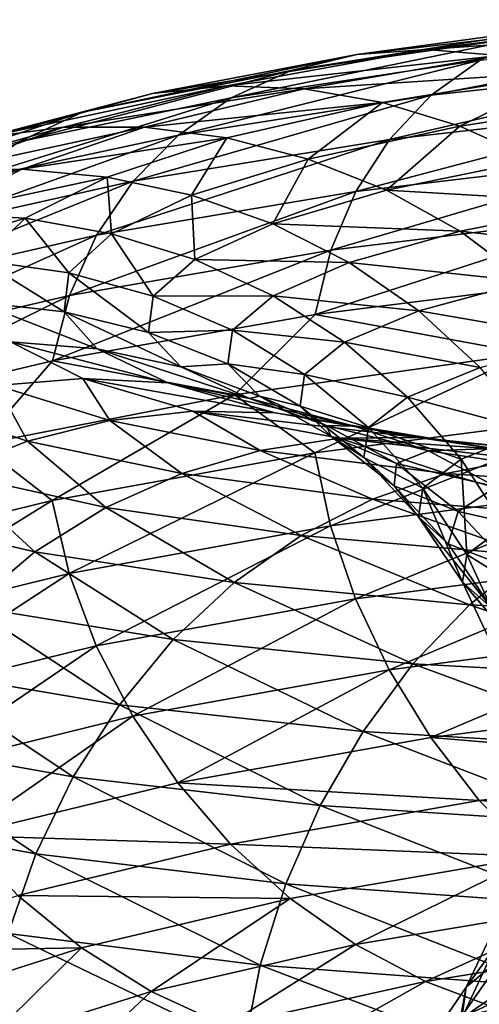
# Model space of a CAD drawing. Header units: metres. Extents: x -44 to 117, y -432 to 89.
# Tile 529 of 656: x -15.83 to -13.69, y -263.82 to -259.24. Entities that reach past the tile are written whole.
import ezdxf

# ---------------------------------------------------------------- set-up
doc = ezdxf.new("R2010")
doc.units = ezdxf.units.M
doc.layers.add('solid_125568', color=7, linetype='CONTINUOUS')

msp = doc.modelspace()

# ---------------------------------------------------------------- linework, layer by layer
at = {"layer": 'solid_125568'}
for points in [[(-12.849168, -259.240936, 926.928284), (-13.148584, -259.251984, 926.653992), (-14.259658, -259.402893, 928.143005)], [(-13.934839, -259.379913, 928.386169), (-12.849168, -259.240936, 926.928284), (-14.259658, -259.402893, 928.143005)], [(-12.538647, -259.279755, 927.195007), (-12.849168, -259.240936, 926.928284), (-13.934839, -259.379913, 928.386169)], [(-13.148584, -259.251984, 926.653992), (-13.429848, -259.314697, 926.378418), (-14.564748, -259.477325, 927.896667)], [(-14.259658, -259.402893, 928.143005), (-13.148584, -259.251984, 926.653992), (-14.564748, -259.477325, 927.896667)], [(-13.598001, -259.406799, 928.620422), (-12.538647, -259.279755, 927.195007), (-13.934839, -259.379913, 928.386169)], [(-13.429848, -259.314697, 926.378418), (-13.686223, -259.429657, 926.107422), (-14.842797, -259.603546, 927.652283)], [(-14.564748, -259.477325, 927.896667), (-13.429848, -259.314697, 926.378418), (-14.842797, -259.603546, 927.652283)], [(-12.375225, -259.293518, 924.687683), (-12.580441, -259.446564, 924.405029), (-13.91319, -259.592499, 925.846191)], [(-13.686223, -259.429657, 926.107422), (-12.375225, -259.293518, 924.687683), (-13.91319, -259.592499, 925.846191)], [(-14.259658, -259.402893, 928.143005), (-14.564748, -259.477325, 927.896667), (-15.534831, -259.670929, 929.522461)], [(-15.20937, -259.584045, 929.737305), (-14.259658, -259.402893, 928.143005), (-15.534831, -259.670929, 929.522461)], [(-13.934839, -259.379913, 928.386169), (-14.259658, -259.402893, 928.143005), (-15.20937, -259.584045, 929.737305)], [(-14.862824, -259.54837, 929.946838), (-13.934839, -259.379913, 928.386169), (-15.20937, -259.584045, 929.737305)], [(-13.598001, -259.406799, 928.620422), (-13.934839, -259.379913, 928.386169), (-14.862824, -259.54837, 929.946838)], [(-14.503482, -259.562561, 930.14624), (-13.598001, -259.406799, 928.620422), (-14.862824, -259.54837, 929.946838)], [(-13.256902, -259.482025, 928.840271), (-13.598001, -259.406799, 928.620422), (-14.503482, -259.562561, 930.14624)], [(-13.686223, -259.429657, 926.107422), (-13.91319, -259.592499, 925.846191), (-15.088953, -259.776978, 927.414429)], [(-14.842797, -259.603546, 927.652283), (-13.686223, -259.429657, 926.107422), (-15.088953, -259.776978, 927.414429)], [(-12.580441, -259.446564, 924.405029), (-12.755576, -259.642792, 924.140259), (-14.106921, -259.797668, 925.599609)], [(-13.91319, -259.592499, 925.846191), (-12.580441, -259.446564, 924.405029), (-14.106921, -259.797668, 925.599609)], [(-14.564748, -259.477325, 927.896667), (-14.842797, -259.603546, 927.652283), (-15.831409, -259.809113, 929.306641)], [(-15.534831, -259.670929, 929.522461), (-14.564748, -259.477325, 927.896667), (-15.831409, -259.809113, 929.306641)], [(-14.139668, -259.625366, 930.330688), (-13.256902, -259.482025, 928.840271), (-14.503482, -259.562561, 930.14624)], [(-13.779937, -259.735504, 930.495911), (-13.256902, -259.482025, 928.840271), (-14.139668, -259.625366, 930.330688)], [(-13.779937, -259.735504, 930.495911), (-12.919565, -259.604034, 929.040527), (-13.256902, -259.482025, 928.840271)], [(-14.862824, -259.54837, 929.946838), (-15.20937, -259.584045, 929.737305), (-15.987999, -259.789032, 931.419739)], [(-15.623626, -259.740051, 931.593628), (-14.862824, -259.54837, 929.946838), (-15.987999, -259.789032, 931.419739)], [(-14.503482, -259.562561, 930.14624), (-14.862824, -259.54837, 929.946838), (-15.623626, -259.740051, 931.593628)], [(-15.20937, -259.584045, 929.737305), (-15.534831, -259.670929, 929.522461), (-16.330172, -259.888977, 931.238159)], [(-15.987999, -259.789032, 931.419739), (-15.20937, -259.584045, 929.737305), (-16.330172, -259.888977, 931.238159)], [(-14.842797, -259.603546, 927.652283), (-15.088953, -259.776978, 927.414429), (-16.093967, -259.993805, 929.093994)], [(-15.831409, -259.809113, 929.306641), (-14.842797, -259.603546, 927.652283), (-16.093967, -259.993805, 929.093994)], [(-15.245822, -259.741028, 931.756042), (-14.503482, -259.562561, 930.14624), (-15.623626, -259.740051, 931.593628)], [(-13.91319, -259.592499, 925.846191), (-14.106921, -259.797668, 925.599609), (-15.299094, -259.991791, 927.187744)], [(-15.088953, -259.776978, 927.414429), (-13.91319, -259.592499, 925.846191), (-15.299094, -259.991791, 927.187744)], [(-14.139668, -259.625366, 930.330688), (-14.503482, -259.562561, 930.14624), (-15.245822, -259.741028, 931.756042)], [(-13.432992, -259.891724, 930.637878), (-12.919565, -259.604034, 929.040527), (-13.779937, -259.735504, 930.495911)], [(-14.863387, -259.790833, 931.903015), (-14.139668, -259.625366, 930.330688), (-15.245822, -259.741028, 931.756042)], [(-14.485305, -259.88855, 932.031067), (-14.139668, -259.625366, 930.330688), (-14.863387, -259.790833, 931.903015)], [(-14.485305, -259.88855, 932.031067), (-13.779937, -259.735504, 930.495911), (-14.139668, -259.625366, 930.330688)], [(-12.755576, -259.642792, 924.140259), (-12.897372, -259.876801, 923.898926), (-14.263799, -260.039551, 925.372925)], [(-14.106921, -259.797668, 925.599609), (-12.755576, -259.642792, 924.140259), (-14.263799, -260.039551, 925.372925)], [(-15.534831, -259.670929, 929.522461), (-15.831409, -259.809113, 929.306641), (-16.641939, -260.039703, 931.052673)], [(-16.330172, -259.888977, 931.238159), (-15.534831, -259.670929, 929.522461), (-16.641939, -260.039703, 931.052673)], [(-15.623626, -259.740051, 931.593628), (-15.987999, -259.789032, 931.419739), (-16.586241, -260.011444, 933.172729)], [(-16.208151, -259.948761, 933.309448), (-15.623626, -259.740051, 931.593628), (-16.586241, -260.011444, 933.172729)], [(-15.245822, -259.741028, 931.756042), (-15.623626, -259.740051, 931.593628), (-16.208151, -259.948761, 933.309448)], [(-15.816148, -259.936005, 933.433167), (-15.245822, -259.741028, 931.756042), (-16.208151, -259.948761, 933.309448)], [(-14.863387, -259.790833, 931.903015), (-15.245822, -259.741028, 931.756042), (-15.816148, -259.936005, 933.433167)], [(-14.120678, -260.033142, 932.137207), (-13.779937, -259.735504, 930.495911), (-14.485305, -259.88855, 932.031067)], [(-14.120678, -260.033142, 932.137207), (-13.432992, -259.891724, 930.637878), (-13.779937, -259.735504, 930.495911)], [(-15.088953, -259.776978, 927.414429), (-15.299094, -259.991791, 927.187744), (-16.31814, -260.218903, 928.888672)], [(-16.093967, -259.993805, 929.093994), (-15.088953, -259.776978, 927.414429), (-16.31814, -260.218903, 928.888672)], [(-15.419408, -259.972443, 933.540894), (-14.863387, -259.790833, 931.903015), (-15.816148, -259.936005, 933.433167)], [(-15.027241, -260.057312, 933.630188), (-14.863387, -259.790833, 931.903015), (-15.419408, -259.972443, 933.540894)], [(-15.027241, -260.057312, 933.630188), (-14.485305, -259.88855, 932.031067), (-14.863387, -259.790833, 931.903015)], [(-14.106921, -259.797668, 925.599609), (-14.263799, -260.039551, 925.372925), (-15.469283, -260.242249, 926.977112)], [(-15.299094, -259.991791, 927.187744), (-14.106921, -259.797668, 925.599609), (-15.469283, -260.242249, 926.977112)], [(-12.897372, -259.876801, 923.898926), (-13.002651, -260.14325, 923.686829), (-14.380276, -260.312653, 925.17157)], [(-14.263799, -260.039551, 925.372925), (-12.897372, -259.876801, 923.898926), (-14.380276, -260.312653, 925.17157)], [(-14.649046, -260.189941, 933.698853), (-14.485305, -259.88855, 932.031067), (-15.027241, -260.057312, 933.630188)], [(-14.649046, -260.189941, 933.698853), (-14.120678, -260.033142, 932.137207), (-14.485305, -259.88855, 932.031067)], [(-13.107516, -260.092804, 930.752441), (-13.432992, -259.891724, 930.637878), (-14.120678, -260.033142, 932.137207)], [(-15.816148, -259.936005, 933.433167), (-16.208151, -259.948761, 933.309448), (-16.609268, -260.168091, 935.076538)], [(-16.2075, -260.141388, 935.160278), (-15.816148, -259.936005, 933.433167), (-16.609268, -260.168091, 935.076538)], [(-15.419408, -259.972443, 933.540894), (-15.816148, -259.936005, 933.433167), (-16.2075, -260.141388, 935.160278)], [(-15.800945, -260.164154, 935.227539), (-15.419408, -259.972443, 933.540894), (-16.2075, -260.141388, 935.160278)], [(-15.399131, -260.235931, 935.276794), (-15.419408, -259.972443, 933.540894), (-15.800945, -260.164154, 935.227539)], [(-15.399131, -260.235931, 935.276794), (-15.027241, -260.057312, 933.630188), (-15.419408, -259.972443, 933.540894)], [(-15.299094, -259.991791, 927.187744), (-15.469283, -260.242249, 926.977112), (-16.499714, -260.478455, 928.695313)], [(-16.31814, -260.218903, 928.888672), (-15.299094, -259.991791, 927.187744), (-16.499714, -260.478455, 928.695313)], [(-14.263799, -260.039551, 925.372925), (-14.380276, -260.312653, 925.17157), (-15.595644, -260.522552, 926.787476)], [(-15.469283, -260.242249, 926.977112), (-14.263799, -260.039551, 925.372925), (-15.595644, -260.522552, 926.787476)], [(-15.011647, -260.356384, 935.306763), (-15.027241, -260.057312, 933.630188), (-15.399131, -260.235931, 935.276794)], [(-15.011647, -260.356384, 935.306763), (-14.649046, -260.189941, 933.698853), (-15.027241, -260.057312, 933.630188)], [(-13.778592, -260.223694, 932.21814), (-14.120678, -260.033142, 932.137207), (-14.649046, -260.189941, 933.698853)], [(-13.778592, -260.223694, 932.21814), (-13.107516, -260.092804, 930.752441), (-14.120678, -260.033142, 932.137207)], [(-12.811283, -260.336304, 930.835999), (-13.107516, -260.092804, 930.752441), (-13.778592, -260.223694, 932.21814)], [(-15.800945, -260.164154, 935.227539), (-16.2075, -260.141388, 935.160278), (-16.416544, -260.3508, 936.919006)], [(-13.002651, -260.14325, 923.686829), (-13.06824, -260.436798, 923.50946), (-14.452809, -260.61142, 925.000793)], [(-14.380276, -260.312653, 925.17157), (-13.002651, -260.14325, 923.686829), (-14.452809, -260.61142, 925.000793)], [(-16.004744, -260.359802, 936.945007), (-15.800945, -260.164154, 935.227539), (-16.416544, -260.3508, 936.919006)], [(-15.597801, -260.418427, 936.953369), (-15.800945, -260.164154, 935.227539), (-16.004744, -260.359802, 936.945007)], [(-15.597801, -260.418427, 936.953369), (-15.399131, -260.235931, 935.276794), (-15.800945, -260.164154, 935.227539)], [(-14.294209, -260.369629, 933.744629), (-14.649046, -260.189941, 933.698853), (-15.011647, -260.356384, 935.306763)], [(-14.294209, -260.369629, 933.744629), (-13.778592, -260.223694, 932.21814), (-14.649046, -260.189941, 933.698853)], [(-15.469283, -260.242249, 926.977112), (-15.595644, -260.522552, 926.787476), (-16.634529, -260.766449, 928.518372)], [(-16.499714, -260.478455, 928.695313), (-15.469283, -260.242249, 926.977112), (-16.634529, -260.766449, 928.518372)], [(-15.205387, -260.526581, 936.943909), (-15.399131, -260.235931, 935.276794), (-15.597801, -260.418427, 936.953369)], [(-15.205387, -260.526581, 936.943909), (-15.011647, -260.356384, 935.306763), (-15.399131, -260.235931, 935.276794)], [(-13.467221, -260.458008, 932.271118), (-13.778592, -260.223694, 932.21814), (-14.294209, -260.369629, 933.744629)], [(-13.467221, -260.458008, 932.271118), (-12.811283, -260.336304, 930.835999), (-13.778592, -260.223694, 932.21814)], [(-14.380276, -260.312653, 925.17157), (-14.452809, -260.61142, 925.000793), (-15.674305, -260.826996, 926.623901)], [(-15.595644, -260.522552, 926.787476), (-14.380276, -260.312653, 925.17157), (-15.674305, -260.826996, 926.623901)], [(-15.620486, -260.598755, 938.642273), (-16.004744, -260.359802, 936.945007), (-16.027964, -260.553223, 938.675049)], [(-15.620486, -260.598755, 938.642273), (-15.597801, -260.418427, 936.953369), (-16.004744, -260.359802, 936.945007)], [(-14.648074, -260.525024, 935.316223), (-15.011647, -260.356384, 935.306763), (-15.205387, -260.526581, 936.943909)], [(-14.648074, -260.525024, 935.316223), (-14.294209, -260.369629, 933.744629), (-15.011647, -260.356384, 935.306763)], [(-13.971212, -260.594482, 933.765564), (-14.294209, -260.369629, 933.744629), (-14.648074, -260.525024, 935.316223)], [(-13.971212, -260.594482, 933.765564), (-13.467221, -260.458008, 932.271118), (-14.294209, -260.369629, 933.744629)], [(-15.227568, -260.694641, 938.593079), (-15.597801, -260.418427, 936.953369), (-15.620486, -260.598755, 938.642273)], [(-15.227568, -260.694641, 938.593079), (-15.205387, -260.526581, 936.943909), (-15.597801, -260.418427, 936.953369)], [(-14.452809, -260.61142, 925.000793), (-13.06824, -260.436798, 923.50946), (-13.468969, -260.793182, 923.750427)], [(-13.191681, -260.729462, 932.295898), (-13.467221, -260.458008, 932.271118), (-13.971212, -260.594482, 933.765564)], [(-15.595644, -260.522552, 926.787476), (-15.674305, -260.826996, 926.623901), (-16.718426, -261.076904, 928.362427)], [(-16.634529, -260.766449, 928.518372), (-15.595644, -260.522552, 926.787476), (-16.718426, -261.076904, 928.362427)], [(-15.466415, -260.770996, 940.325867), (-16.027964, -260.553223, 938.675049), (-15.86982, -260.738403, 940.399719)], [(-15.466415, -260.770996, 940.325867), (-15.620486, -260.598755, 938.642273), (-16.027964, -260.553223, 938.675049)], [(-14.837167, -260.684082, 936.916382), (-15.205387, -260.526581, 936.943909), (-15.227568, -260.694641, 938.593079)], [(-14.837167, -260.684082, 936.916382), (-14.648074, -260.525024, 935.316223), (-15.205387, -260.526581, 936.943909)], [(-14.317106, -260.740204, 935.304138), (-14.648074, -260.525024, 935.316223), (-14.837167, -260.684082, 936.916382)], [(-14.317106, -260.740204, 935.304138), (-13.971212, -260.594482, 933.765564), (-14.648074, -260.525024, 935.316223)], [(-15.674305, -260.826996, 926.623901), (-14.452809, -260.61142, 925.000793), (-14.827658, -260.984802, 925.296326)], [(-15.077439, -260.854889, 940.237), (-15.620486, -260.598755, 938.642273), (-15.466415, -260.770996, 940.325867)], [(-15.077439, -260.854889, 940.237), (-15.227568, -260.694641, 938.593079), (-15.620486, -260.598755, 938.642273)], [(-14.452809, -260.61142, 925.000793), (-13.468969, -260.793182, 923.750427), (-14.827658, -260.984802, 925.296326)], [(-13.685389, -260.857971, 933.761963), (-13.971212, -260.594482, 933.765564), (-14.317106, -260.740204, 935.304138)], [(-13.685389, -260.857971, 933.761963), (-13.191681, -260.729462, 932.295898), (-13.971212, -260.594482, 933.765564)], [(-14.858854, -260.841095, 938.528198), (-14.837167, -260.684082, 936.916382), (-15.227568, -260.694641, 938.593079)], [(-14.858854, -260.841095, 938.528198), (-15.227568, -260.694641, 938.593079), (-15.077439, -260.854889, 940.237)], [(-14.501949, -260.889557, 936.870544), (-14.837167, -260.684082, 936.916382), (-14.858854, -260.841095, 938.528198)], [(-14.501949, -260.889557, 936.870544), (-14.317106, -260.740204, 935.304138), (-14.837167, -260.684082, 936.916382)], [(-15.533161, -260.909515, 942.100708), (-15.86982, -260.738403, 940.399719), (-15.932826, -260.940887, 942.19873)], [(-15.13837, -260.929565, 941.986328), (-15.86982, -260.738403, 940.399719), (-15.533161, -260.909515, 942.100708)], [(-15.13837, -260.929565, 941.986328), (-15.466415, -260.770996, 940.325867), (-15.86982, -260.738403, 940.399719)], [(-14.024231, -260.995605, 935.27124), (-14.317106, -260.740204, 935.304138), (-14.501949, -260.889557, 936.870544)], [(-14.024231, -260.995605, 935.27124), (-13.685389, -260.857971, 933.761963), (-14.317106, -260.740204, 935.304138)], [(-14.75771, -261.00174, 941.858521), (-15.466415, -260.770996, 940.325867), (-15.13837, -260.929565, 941.986328)], [(-14.75771, -261.00174, 941.858521), (-15.077439, -260.854889, 940.237), (-15.466415, -260.770996, 940.325867)], [(-14.827658, -260.984802, 925.296326), (-13.468969, -260.793182, 923.750427), (-14.453679, -261.254425, 924.771057)], [(-13.468969, -260.793182, 923.750427), (-13.069069, -261.074646, 923.280151), (-14.453679, -261.254425, 924.771057)], [(-16.718426, -261.076904, 928.362427), (-15.674305, -260.826996, 926.623901), (-16.011375, -261.21582, 926.966492)], [(-15.674305, -260.826996, 926.623901), (-14.827658, -260.984802, 925.296326), (-16.011375, -261.21582, 926.966492)], [(-14.712404, -260.990448, 940.134949), (-14.858854, -260.841095, 938.528198), (-15.077439, -260.854889, 940.237)], [(-14.52317, -261.036926, 938.448364), (-14.858854, -260.841095, 938.528198), (-14.712404, -260.990448, 940.134949)], [(-14.52317, -261.036926, 938.448364), (-14.501949, -260.889557, 936.870544), (-14.858854, -260.841095, 938.528198)], [(-14.712404, -260.990448, 940.134949), (-15.077439, -260.854889, 940.237), (-14.75771, -261.00174, 941.858521)], [(-14.205317, -261.136841, 936.8078), (-14.501949, -260.889557, 936.870544), (-14.52317, -261.036926, 938.448364)], [(-14.205317, -261.136841, 936.8078), (-14.024231, -260.995605, 935.27124), (-14.501949, -260.889557, 936.870544)], [(-13.441353, -261.152618, 933.734802), (-13.685389, -260.857971, 933.761963), (-14.024231, -260.995605, 935.27124)], [(-15.533161, -260.909515, 942.100708), (-15.932826, -260.940887, 942.19873), (-15.407738, -261.104858, 943.897766)], [(-15.021245, -261.060822, 943.759827), (-15.533161, -260.909515, 942.100708), (-15.407738, -261.104858, 943.897766)], [(-14.639519, -261.068787, 943.60614), (-15.533161, -260.909515, 942.100708), (-15.021245, -261.060822, 943.759827)], [(-14.639519, -261.068787, 943.60614), (-15.13837, -260.929565, 941.986328), (-15.533161, -260.909515, 942.100708)], [(-14.271471, -261.12973, 943.440247), (-15.13837, -260.929565, 941.986328), (-14.639519, -261.068787, 943.60614)], [(-14.271471, -261.12973, 943.440247), (-14.75771, -261.00174, 941.858521), (-15.13837, -260.929565, 941.986328)], [(-15.932826, -260.940887, 942.19873), (-16.328022, -261.023071, 942.278198), (-15.789971, -261.200012, 944.016541)], [(-15.407738, -261.104858, 943.897766), (-15.932826, -260.940887, 942.19873), (-15.789971, -261.200012, 944.016541)], [(-15.789971, -261.200012, 944.016541), (-16.328022, -261.023071, 942.278198), (-16.158751, -261.345398, 944.113342)], [(-16.011375, -261.21582, 926.966492), (-14.827658, -260.984802, 925.296326), (-15.675204, -261.475525, 926.393555)], [(-14.827658, -260.984802, 925.296326), (-14.453679, -261.254425, 924.771057), (-15.675204, -261.475525, 926.393555)], [(-14.400458, -261.126709, 941.719788), (-14.712404, -260.990448, 940.134949), (-14.75771, -261.00174, 941.858521)], [(-14.400458, -261.126709, 941.719788), (-14.75771, -261.00174, 941.858521), (-14.271471, -261.12973, 943.440247)], [(-14.380051, -261.176788, 940.02124), (-14.712404, -260.990448, 940.134949), (-14.400458, -261.126709, 941.719788)], [(-14.380051, -261.176788, 940.02124), (-14.52317, -261.036926, 938.448364), (-14.712404, -260.990448, 940.134949)], [(-13.774191, -261.283844, 935.219055), (-14.024231, -260.995605, 935.27124), (-14.205317, -261.136841, 936.8078)], [(-13.774191, -261.283844, 935.219055), (-13.441353, -261.152618, 933.734802), (-14.024231, -260.995605, 935.27124)], [(-15.021245, -261.060822, 943.759827), (-15.407738, -261.104858, 943.897766), (-14.708305, -261.24295, 945.535889)], [(-14.339357, -261.18689, 945.359619), (-15.021245, -261.060822, 943.759827), (-14.708305, -261.24295, 945.535889)], [(-13.975017, -261.183411, 945.167969), (-15.021245, -261.060822, 943.759827), (-14.339357, -261.18689, 945.359619)], [(-13.975017, -261.183411, 945.167969), (-14.639519, -261.068787, 943.60614), (-15.021245, -261.060822, 943.759827)], [(-13.623743, -261.233704, 944.965576), (-14.639519, -261.068787, 943.60614), (-13.975017, -261.183411, 945.167969)], [(-13.623743, -261.233704, 944.965576), (-14.271471, -261.12973, 943.440247), (-14.639519, -261.068787, 943.60614)], [(-14.226129, -261.276123, 938.35553), (-14.52317, -261.036926, 938.448364), (-14.380051, -261.176788, 940.02124)], [(-14.226129, -261.276123, 938.35553), (-14.205317, -261.136841, 936.8078), (-14.52317, -261.036926, 938.448364)], [(-15.407738, -261.104858, 943.897766), (-15.789971, -261.200012, 944.016541), (-15.07325, -261.350403, 945.692566)], [(-14.708305, -261.24295, 945.535889), (-15.407738, -261.104858, 943.897766), (-15.07325, -261.350403, 945.692566)], [(-14.453679, -261.254425, 924.771057), (-13.069069, -261.074646, 923.280151), (-14.38161, -261.593689, 924.713379)], [(-13.069069, -261.074646, 923.280151), (-13.003862, -261.413879, 923.229614), (-14.38161, -261.593689, 924.713379)], [(-13.926034, -261.244537, 943.265808), (-14.400458, -261.126709, 941.719788), (-14.271471, -261.12973, 943.440247)], [(-14.075172, -261.303833, 941.572693), (-14.400458, -261.126709, 941.719788), (-13.926034, -261.244537, 943.265808)], [(-14.075172, -261.303833, 941.572693), (-14.380051, -261.176788, 940.02124), (-14.400458, -261.126709, 941.719788)], [(-13.926034, -261.244537, 943.265808), (-14.271471, -261.12973, 943.440247), (-13.623743, -261.233704, 944.965576)], [(-13.952085, -261.41864, 936.730103), (-14.205317, -261.136841, 936.8078), (-14.226129, -261.276123, 938.35553)], [(-13.952085, -261.41864, 936.730103), (-13.774191, -261.283844, 935.219055), (-14.205317, -261.136841, 936.8078)], [(-13.571762, -261.597504, 935.149231), (-13.441353, -261.152618, 933.734802), (-13.774191, -261.283844, 935.219055)], [(-15.789971, -261.200012, 944.016541), (-16.158751, -261.345398, 944.113342), (-15.42537, -261.508209, 945.825806)], [(-15.07325, -261.350403, 945.692566), (-15.789971, -261.200012, 944.016541), (-15.42537, -261.508209, 945.825806)], [(-14.339357, -261.18689, 945.359619), (-14.708305, -261.24295, 945.535889), (-13.843423, -261.350189, 947.096069)], [(-14.085958, -261.40802, 939.898438), (-14.380051, -261.176788, 940.02124), (-14.075172, -261.303833, 941.572693)], [(-14.085958, -261.40802, 939.898438), (-14.226129, -261.276123, 938.35553), (-14.380051, -261.176788, 940.02124)], [(-13.153313, -261.268707, 946.655823), (-13.975017, -261.183411, 945.167969), (-14.339357, -261.18689, 945.359619)], [(-13.49617, -261.282898, 946.883423), (-14.339357, -261.18689, 945.359619), (-13.843423, -261.350189, 947.096069)], [(-13.153313, -261.268707, 946.655823), (-14.339357, -261.18689, 945.359619), (-13.49617, -261.282898, 946.883423)], [(-12.822765, -261.309021, 946.418762), (-13.975017, -261.183411, 945.167969), (-13.153313, -261.268707, 946.655823)], [(-12.822765, -261.309021, 946.418762), (-13.623743, -261.233704, 944.965576), (-13.975017, -261.183411, 945.167969)], [(-16.011375, -261.21582, 926.966492), (-15.675204, -261.475525, 926.393555), (-16.719347, -261.731415, 928.13147)], [(-15.675204, -261.475525, 926.393555), (-14.453679, -261.254425, 924.771057), (-15.597086, -261.814911, 926.328003)], [(-14.453679, -261.254425, 924.771057), (-14.38161, -261.593689, 924.713379), (-15.597086, -261.814911, 926.328003)], [(-14.708305, -261.24295, 945.535889), (-15.07325, -261.350403, 945.692566), (-14.186975, -261.469208, 947.288757)], [(-13.843423, -261.350189, 947.096069), (-14.708305, -261.24295, 945.535889), (-14.186975, -261.469208, 947.288757)], [(-13.611485, -261.412811, 943.086243), (-14.075172, -261.303833, 941.572693), (-13.926034, -261.244537, 943.265808)], [(-13.294028, -261.338898, 944.756836), (-13.926034, -261.244537, 943.265808), (-13.623743, -261.233704, 944.965576)], [(-13.611485, -261.412811, 943.086243), (-13.926034, -261.244537, 943.265808), (-13.294028, -261.338898, 944.756836)], [(-13.97256, -261.551544, 938.252136), (-14.226129, -261.276123, 938.35553), (-14.085958, -261.40802, 939.898438)], [(-13.97256, -261.551544, 938.252136), (-13.952085, -261.41864, 936.730103), (-14.226129, -261.276123, 938.35553)], [(-13.747079, -261.727692, 936.639526), (-13.774191, -261.283844, 935.219055), (-13.952085, -261.41864, 936.730103)], [(-13.49617, -261.282898, 946.883423), (-13.843423, -261.350189, 947.096069), (-12.822345, -261.421661, 948.561584)], [(-13.747079, -261.727692, 936.639526), (-13.571762, -261.597504, 935.149231), (-13.774191, -261.283844, 935.219055)], [(-16.158751, -261.345398, 944.113342), (-16.504856, -261.540161, 944.185303), (-15.755807, -261.715179, 945.931946)], [(-15.42537, -261.508209, 945.825806), (-16.158751, -261.345398, 944.113342), (-15.755807, -261.715179, 945.931946)], [(-13.787338, -261.527374, 941.420288), (-14.085958, -261.40802, 939.898438), (-14.075172, -261.303833, 941.572693)], [(-13.787338, -261.527374, 941.420288), (-14.075172, -261.303833, 941.572693), (-13.611485, -261.412811, 943.086243)], [(-15.07325, -261.350403, 945.692566), (-15.42537, -261.508209, 945.825806), (-14.518473, -261.638611, 947.456665)], [(-14.186975, -261.469208, 947.288757), (-15.07325, -261.350403, 945.692566), (-14.518473, -261.638611, 947.456665)], [(-13.843423, -261.350189, 947.096069), (-14.186975, -261.469208, 947.288757), (-13.140627, -261.551331, 948.787903)], [(-12.822345, -261.421661, 948.561584), (-13.843423, -261.350189, 947.096069), (-13.140627, -261.551331, 948.787903)], [(-14.38161, -261.593689, 924.713379), (-13.003862, -261.413879, 923.229614), (-14.265398, -261.932465, 924.695496)], [(-13.003862, -261.413879, 923.229614), (-12.898751, -261.754303, 923.223022), (-14.265398, -261.932465, 924.695496)], [(-13.834923, -261.677185, 939.769348), (-14.085958, -261.40802, 939.898438), (-13.787338, -261.527374, 941.420288)], [(-13.834923, -261.677185, 939.769348), (-13.97256, -261.551544, 938.252136), (-14.085958, -261.40802, 939.898438)], [(-13.767289, -261.856018, 938.140686), (-13.952085, -261.41864, 936.730103), (-13.97256, -261.551544, 938.252136)], [(-13.767289, -261.856018, 938.140686), (-13.747079, -261.727692, 936.639526), (-13.952085, -261.41864, 936.730103)], [(-13.333156, -261.628967, 942.90509), (-13.787338, -261.527374, 941.420288), (-13.611485, -261.412811, 943.086243)], [(-16.719347, -261.731415, 928.13147), (-15.675204, -261.475525, 926.393555), (-16.636063, -262.070923, 928.057373)], [(-15.675204, -261.475525, 926.393555), (-15.597086, -261.814911, 926.328003), (-16.636063, -262.070923, 928.057373)], [(-14.186975, -261.469208, 947.288757), (-14.518473, -261.638611, 947.456665), (-13.447763, -261.731445, 948.988281)], [(-13.140627, -261.551331, 948.787903), (-14.186975, -261.469208, 947.288757), (-13.447763, -261.731445, 948.988281)], [(-15.42537, -261.508209, 945.825806), (-15.755807, -261.715179, 945.931946), (-14.829524, -261.857056, 947.595276)], [(-14.518473, -261.638611, 947.456665), (-15.42537, -261.508209, 945.825806), (-14.829524, -261.857056, 947.595276)], [(-13.541659, -261.790436, 941.26593), (-13.834923, -261.677185, 939.769348), (-13.787338, -261.527374, 941.420288)], [(-13.541659, -261.790436, 941.26593), (-13.787338, -261.527374, 941.420288), (-13.333156, -261.628967, 942.90509)], [(-15.755807, -261.715179, 945.931946), (-16.504856, -261.540161, 944.185303), (-16.056629, -261.969055, 946.007507)], [(-13.631709, -261.977203, 939.637085), (-13.97256, -261.551544, 938.252136), (-13.834923, -261.677185, 939.769348)], [(-13.631709, -261.977203, 939.637085), (-13.767289, -261.856018, 938.140686), (-13.97256, -261.551544, 938.252136)], [(-15.597086, -261.814911, 926.328003), (-14.38161, -261.593689, 924.713379), (-15.471085, -262.151947, 926.297668)], [(-14.38161, -261.593689, 924.713379), (-14.265398, -261.932465, 924.695496), (-15.471085, -262.151947, 926.297668)], [(-13.421732, -261.92923, 935.063416), (-13.571762, -261.597504, 935.149231), (-13.747079, -261.727692, 936.639526)], [(-14.518473, -261.638611, 947.456665), (-14.829524, -261.857056, 947.595276), (-13.735918, -261.96048, 949.157227)], [(-13.447763, -261.731445, 948.988281), (-14.518473, -261.638611, 947.456665), (-13.735918, -261.96048, 949.157227)], [(-13.631709, -261.977203, 939.637085), (-13.834923, -261.677185, 939.769348), (-13.541659, -261.790436, 941.26593)], [(-15.755807, -261.715179, 945.931946), (-16.056629, -261.969055, 946.007507), (-15.112659, -262.122009, 947.700317)], [(-14.829524, -261.857056, 947.595276), (-15.755807, -261.715179, 945.931946), (-15.112659, -262.122009, 947.700317)], [(-14.265398, -261.932465, 924.695496), (-12.898751, -261.754303, 923.223022), (-14.108829, -262.263184, 924.71698)], [(-12.898751, -261.754303, 923.223022), (-12.75718, -262.088257, 923.259644), (-14.108829, -262.263184, 924.71698)], [(-13.595129, -262.056763, 936.53833), (-13.747079, -261.727692, 936.639526), (-13.767289, -261.856018, 938.140686)], [(-13.595129, -262.056763, 936.53833), (-13.421732, -261.92923, 935.063416), (-13.747079, -261.727692, 936.639526)], [(-13.447763, -261.731445, 948.988281), (-13.735918, -261.96048, 949.157227), (-12.486876, -262.020721, 950.601196)], [(-16.636063, -262.070923, 928.057373), (-15.597086, -261.814911, 926.328003), (-16.501698, -262.406128, 928.013611)], [(-15.597086, -261.814911, 926.328003), (-15.471085, -262.151947, 926.297668), (-16.501698, -262.406128, 928.013611)], [(-14.829524, -261.857056, 947.595276), (-15.112659, -262.122009, 947.700317), (-13.998172, -262.235626, 949.289917)], [(-13.735918, -261.96048, 949.157227), (-14.829524, -261.857056, 947.595276), (-13.998172, -262.235626, 949.289917)], [(-13.615135, -262.182465, 938.023926), (-13.767289, -261.856018, 938.140686), (-13.631709, -261.977203, 939.637085)], [(-13.615135, -262.182465, 938.023926), (-13.595129, -262.056763, 936.53833), (-13.767289, -261.856018, 938.140686)], [(-15.471085, -262.151947, 926.297668), (-14.265398, -261.932465, 924.695496), (-15.301286, -262.479095, 926.302612)], [(-14.265398, -261.932465, 924.695496), (-14.108829, -262.263184, 924.71698), (-15.301286, -262.479095, 926.302612)], [(-16.056629, -261.969055, 946.007507), (-16.322947, -262.262726, 946.051819), (-15.363318, -262.426117, 947.77063)], [(-15.112659, -262.122009, 947.700317), (-16.056629, -261.969055, 946.007507), (-15.363318, -262.426117, 947.77063)], [(-13.735918, -261.96048, 949.157227), (-13.998172, -262.235626, 949.289917), (-12.72528, -262.305176, 950.759216)], [(-12.486876, -262.020721, 950.601196), (-13.735918, -261.96048, 949.157227), (-12.72528, -262.305176, 950.759216)], [(-15.112659, -262.122009, 947.700317), (-15.363318, -262.426117, 947.77063), (-14.230345, -262.549438, 949.384583)], [(-13.998172, -262.235626, 949.289917), (-15.112659, -262.122009, 947.700317), (-14.230345, -262.549438, 949.384583)], [(-14.108829, -262.263184, 924.71698), (-12.75718, -262.088257, 923.259644), (-13.91568, -262.578217, 924.777588)], [(-12.75718, -262.088257, 923.259644), (-12.582584, -262.408173, 923.338745), (-13.91568, -262.578217, 924.777588)], [(-16.501698, -262.406128, 928.013611), (-15.471085, -262.151947, 926.297668), (-16.320589, -262.729553, 928.000671)], [(-15.471085, -262.151947, 926.297668), (-15.301286, -262.479095, 926.302612), (-16.320589, -262.729553, 928.000671)], [(-16.322947, -262.262726, 946.051819), (-16.550541, -262.58786, 946.064941), (-15.577559, -262.760895, 947.805908)], [(-15.363318, -262.426117, 947.77063), (-16.322947, -262.262726, 946.051819), (-15.577559, -262.760895, 947.805908)], [(-13.998172, -262.235626, 949.289917), (-14.230345, -262.549438, 949.384583), (-12.936338, -262.627777, 950.876343)], [(-12.72528, -262.305176, 950.759216), (-13.998172, -262.235626, 949.289917), (-12.936338, -262.627777, 950.876343)], [(-15.301286, -262.479095, 926.302612), (-14.108829, -262.263184, 924.71698), (-15.091763, -262.78894, 926.342834)], [(-14.108829, -262.263184, 924.71698), (-13.91568, -262.578217, 924.777588), (-15.091763, -262.78894, 926.342834)], [(-15.363318, -262.426117, 947.77063), (-15.577559, -262.760895, 947.805908), (-14.428815, -262.893158, 949.440613)], [(-14.230345, -262.549438, 949.384583), (-15.363318, -262.426117, 947.77063), (-14.428815, -262.893158, 949.440613)], [(-13.91568, -262.578217, 924.777588), (-12.582584, -262.408173, 923.338745), (-12.378343, -262.70639, 923.459534)], [(-16.320589, -262.729553, 928.000671), (-15.301286, -262.479095, 926.302612), (-16.097065, -263.033844, 928.018921)], [(-15.301286, -262.479095, 926.302612), (-15.091763, -262.78894, 926.342834), (-16.097065, -263.033844, 928.018921)], [(-15.091763, -262.78894, 926.342834), (-13.91568, -262.578217, 924.777588), (-13.689677, -262.870087, 924.87677)], [(-14.230345, -262.549438, 949.384583), (-14.428815, -262.893158, 949.440613), (-13.116791, -262.979584, 950.951538)], [(-12.936338, -262.627777, 950.876343), (-14.230345, -262.549438, 949.384583), (-13.116791, -262.979584, 950.951538)], [(-13.91568, -262.578217, 924.777588), (-12.378343, -262.70639, 923.459534), (-13.689677, -262.870087, 924.87677)], [(-16.550541, -262.58786, 946.064941), (-16.735048, -262.936188, 946.047302), (-15.751262, -263.117828, 947.806152)], [(-15.577559, -262.760895, 947.805908), (-16.550541, -262.58786, 946.064941), (-15.751262, -263.117828, 947.806152)], [(-13.689677, -262.870087, 924.87677), (-12.378343, -262.70639, 923.459534), (-12.147573, -262.97525, 923.620972)], [(-15.577559, -262.760895, 947.805908), (-15.751262, -263.117828, 947.806152), (-14.589753, -263.258057, 949.457642)], [(-14.428815, -262.893158, 949.440613), (-15.577559, -262.760895, 947.805908), (-14.589753, -263.258057, 949.457642)], [(-16.097065, -263.033844, 928.018921), (-15.091763, -262.78894, 926.342834), (-14.846549, -263.073914, 926.418335)], [(-15.091763, -262.78894, 926.342834), (-13.689677, -262.870087, 924.87677), (-14.846549, -263.073914, 926.418335)], [(-14.846549, -263.073914, 926.418335), (-13.689677, -262.870087, 924.87677), (-13.434314, -263.131104, 925.013916)], [(-14.428815, -262.893158, 949.440613), (-14.589753, -263.258057, 949.457642), (-13.263144, -263.351776, 950.984009)], [(-13.116791, -262.979584, 950.951538), (-14.428815, -262.893158, 949.440613), (-13.263144, -263.351776, 950.984009)], [(-13.689677, -262.870087, 924.87677), (-12.147573, -262.97525, 923.620972), (-13.434314, -263.131104, 925.013916)], [(-15.751262, -263.117828, 947.806152), (-16.735048, -262.936188, 946.047302), (-15.880246, -263.488464, 947.771484)], [(-16.097065, -263.033844, 928.018921), (-14.846549, -263.073914, 926.418335), (-15.835416, -263.311554, 928.068848)], [(-15.835416, -263.311554, 928.068848), (-14.846549, -263.073914, 926.418335), (-14.569473, -263.326508, 926.528809)], [(-14.846549, -263.073914, 926.418335), (-13.434314, -263.131104, 925.013916), (-14.569473, -263.326508, 926.528809)], [(-15.751262, -263.117828, 947.806152), (-15.880246, -263.488464, 947.771484), (-14.709262, -263.635498, 949.435303)], [(-14.589753, -263.258057, 949.457642), (-15.751262, -263.117828, 947.806152), (-14.709262, -263.635498, 949.435303)], [(-14.569473, -263.326508, 926.528809), (-13.434314, -263.131104, 925.013916), (-14.264876, -263.540009, 926.672852)], [(-13.434314, -263.131104, 925.013916), (-13.153525, -263.354553, 925.187195), (-14.264876, -263.540009, 926.672852)], [(-14.589753, -263.258057, 949.457642), (-14.709262, -263.635498, 949.435303), (-13.371825, -263.735443, 950.973145)], [(-13.263144, -263.351776, 950.984009), (-14.589753, -263.258057, 949.457642), (-13.371825, -263.735443, 950.973145)], [(-16.646158, -263.575958, 929.810547), (-15.835416, -263.311554, 928.068848), (-15.539764, -263.555176, 928.150513)], [(-15.835416, -263.311554, 928.068848), (-14.569473, -263.326508, 926.528809), (-15.539764, -263.555176, 928.150513)], [(-15.539764, -263.555176, 928.150513), (-14.569473, -263.326508, 926.528809), (-15.214806, -263.758148, 928.263062)], [(-14.569473, -263.326508, 926.528809), (-14.264876, -263.540009, 926.672852), (-15.214806, -263.758148, 928.263062)], [(-14.264876, -263.540009, 926.672852), (-13.153525, -263.354553, 925.187195), (-13.93991, -263.711365, 926.846191)], [(-13.153525, -263.354553, 925.187195), (-12.853875, -263.537018, 925.391602), (-13.93991, -263.711365, 926.846191)], [(-13.749982, -263.738129, 935.946594), (-13.597176, -263.417053, 936.069824), (-13.617127, -263.554077, 937.554504)], [(-13.749982, -263.738129, 935.946594), (-13.574656, -263.5914, 934.457703), (-13.597176, -263.417053, 936.069824)], [(-15.880246, -263.488464, 947.771484), (-15.960329, -263.864288, 947.702087), (-14.78344, -264.016754, 949.373474)], [(-14.709262, -263.635498, 949.435303), (-15.880246, -263.488464, 947.771484), (-14.78344, -264.016754, 949.373474)], [(-15.214806, -263.758148, 928.263062), (-14.264876, -263.540009, 926.672852), (-14.868201, -263.917664, 928.402832)], [(-14.264876, -263.540009, 926.672852), (-13.93991, -263.711365, 926.846191), (-14.868201, -263.917664, 928.402832)], [(-13.93991, -263.711365, 926.846191), (-12.853875, -263.537018, 925.391602), (-13.602781, -263.838501, 927.044067)], [(-16.646158, -263.575958, 929.810547), (-15.539764, -263.555176, 928.150513), (-16.335257, -263.810211, 929.861694)], [(-16.335257, -263.810211, 929.861694), (-15.539764, -263.555176, 928.150513), (-15.993592, -264.002167, 929.940796)], [(-15.539764, -263.555176, 928.150513), (-15.214806, -263.758148, 928.263062), (-15.993592, -264.002167, 929.940796)], [(-13.770168, -263.883087, 937.446411), (-13.617127, -263.554077, 937.554504), (-13.482989, -263.68399, 939.034607)], [(-13.770168, -263.883087, 937.446411), (-13.749982, -263.738129, 935.946594), (-13.617127, -263.554077, 937.554504)], [(-14.709262, -263.635498, 949.435303), (-14.78344, -264.016754, 949.373474), (-13.439259, -264.121674, 950.918274)], [(-13.371825, -263.735443, 950.973145), (-14.709262, -263.635498, 949.435303), (-13.439259, -264.121674, 950.918274)], [(-13.777812, -263.88031, 934.318176), (-13.574656, -263.5914, 934.457703), (-13.749982, -263.738129, 935.946594)], [(-13.777812, -263.88031, 934.318176), (-13.444885, -263.727905, 932.835693), (-13.574656, -263.5914, 934.457703)], [(-14.868201, -263.917664, 928.402832), (-13.93991, -263.711365, 926.846191), (-14.508653, -264.032074, 928.56604)], [(-13.93991, -263.711365, 926.846191), (-13.602781, -263.838501, 927.044067), (-14.508653, -264.032074, 928.56604)], [(-13.634531, -264.020874, 938.941589), (-13.770168, -263.883087, 937.446411), (-13.482989, -263.68399, 939.034607)], [(-15.993592, -264.002167, 929.940796), (-15.214806, -263.758148, 928.263062), (-15.62925, -264.149323, 930.045044)], [(-15.214806, -263.758148, 928.263062), (-14.868201, -263.917664, 928.402832), (-15.62925, -264.149323, 930.045044)], [(-13.955753, -264.036682, 935.827393), (-13.749982, -263.738129, 935.946594), (-13.770168, -263.883087, 937.446411)], [(-13.955753, -264.036682, 935.827393), (-13.777812, -263.88031, 934.318176), (-13.749982, -263.738129, 935.946594)], [(-13.689591, -263.974792, 932.673767), (-13.444885, -263.727905, 932.835693), (-13.777812, -263.88031, 934.318176)]]:
    msp.add_3dface(points, dxfattribs=at)

doc.saveas('drawing.dxf')
